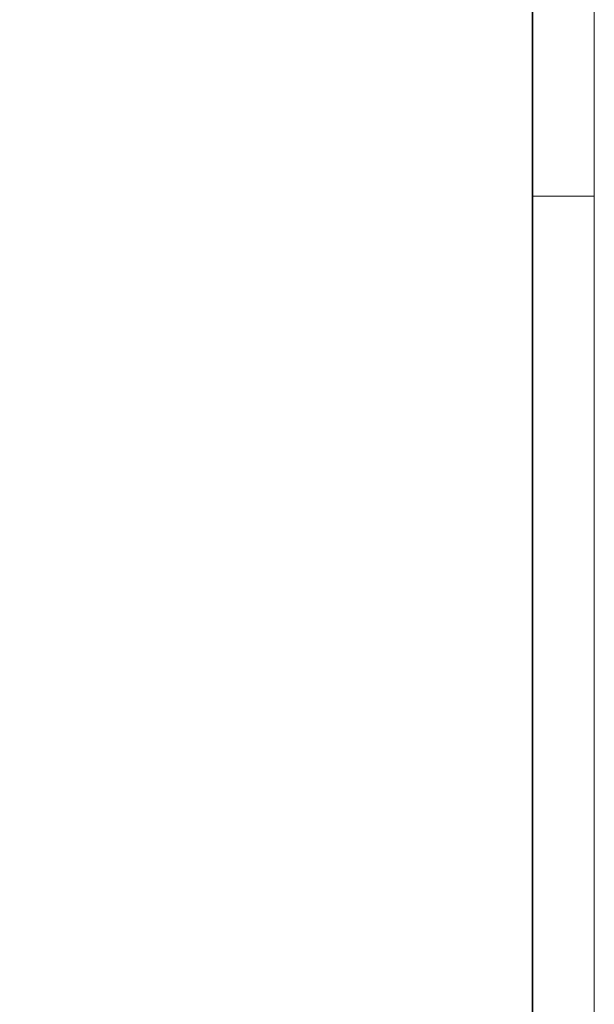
# Model space of a CAD drawing. Extents: x -620 to 300, y 62 to 1112.
# Tile 287 of 288: x 254 to 300, y 888 to 968. Entities that reach past the tile are written whole.
import ezdxf
from ezdxf.lldxf.tags import DXFTag

# ---------------------------------------------------------------- set-up
doc = ezdxf.new("R2010")
doc.units = 0
doc.layers.add('iwb_Plankopf Rahmen', color=7, linetype='Continuous', lineweight=35)
tags = doc.linetypes.add('grob', pattern=[14, 3, -8, 3]).pattern_tags.tags
tags[8:9] = [DXFTag(74, 4), DXFTag(75, 0), DXFTag(340, '0'), DXFTag(46, 0.0), DXFTag(50, 0.0), DXFTag(44, 0.0), DXFTag(45, 0.0)]
tags[6:7] = [DXFTag(74, 4), DXFTag(75, 0), DXFTag(340, '0'), DXFTag(46, 0.0), DXFTag(50, 0.0), DXFTag(44, 0.0), DXFTag(45, 0.0)]
tags[4:5] = [DXFTag(74, 4), DXFTag(75, 0), DXFTag(340, '0'), DXFTag(46, 0.0), DXFTag(50, 0.0), DXFTag(44, 0.0), DXFTag(45, 0.0)]

msp = doc.modelspace()

# ---------------------------------------------------------------- linework, layer by layer
at = {"layer": 'iwb_Plankopf Rahmen', "color": 8, "linetype": 'grob', "lineweight": 5, "ltscale": 0.13, "true_color": 0x808080}
msp.add_line((300.353, 953.433), (295.353, 953.433), dxfattribs=at)
at = {"layer": 'iwb_Plankopf Rahmen', "color": 8, "lineweight": 13, "ltscale": 0.13, "true_color": 0x808080}
msp.add_lwpolyline([(300.353, 62.433), (-619.647, 62.433), (-619.647, 1112.433), (300.353, 1112.433), (300.353, 62.433)], close=True, dxfattribs=at)
at = {"layer": 'iwb_Plankopf Rahmen', "ltscale": 0.35}
msp.add_lwpolyline([(-599.647, 67.433), (-599.647, 1107.433), (295.353, 1107.433), (295.353, 67.433), (-599.647, 67.433)], close=True, dxfattribs=at)

doc.saveas('drawing.dxf')
